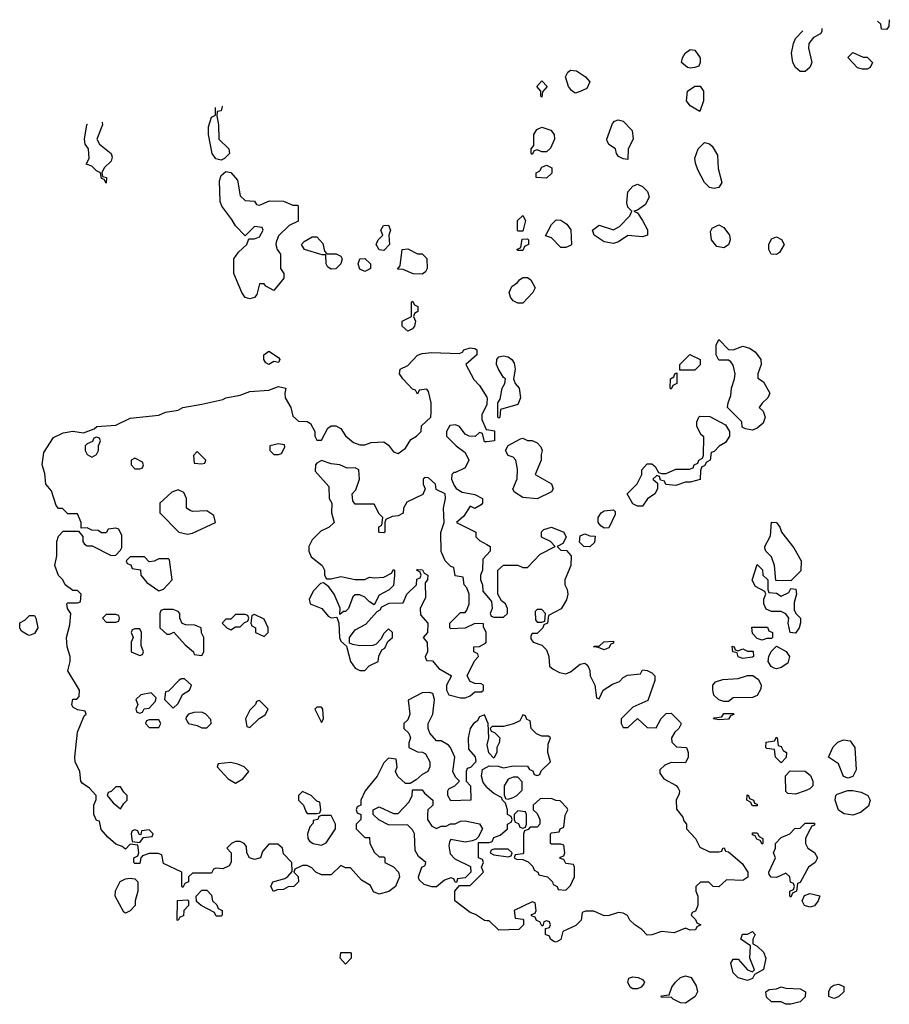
# Model space of a CAD drawing. Header units: inches. Extents: x 2601682 to 2755810, y 449311 to 584050.
# Tile 429 of 505: x 2698048 to 2701682, y 544218 to 548329. Entities that reach past the tile are written whole.
import ezdxf

# ---------------------------------------------------------------- set-up
doc = ezdxf.new("R2010")
doc.units = ezdxf.units.IN
doc.header["$MEASUREMENT"] = 0
doc.layers.add('C6594', color=7, linetype='Continuous')
doc.layers.add('C7504', color=7, linetype='Continuous')

msp = doc.modelspace()

# ---------------------------------------------------------------- linework, layer by layer
at = {"layer": 'C6594', "color": 2, "elevation": 6}
for points in [[(2698890, 547742.7), (2698867.6, 547747.6), (2698852.7, 547770), (2698837.2, 547850), (2698838, 547882), (2698850, 547922), (2698866, 547930), (2698866, 547962.6)], [(2698896.2, 547966.5), (2698894, 547966), (2698890, 547948), (2698874, 547946), (2698872, 547928), (2698878.8, 547890), (2698881, 547830), (2698922, 547790), (2698924.7, 547770), (2698904.7, 547750), (2698890, 547742.7)], [(2698410, 547646), (2698402, 547662), (2698390, 547666), (2698386, 547690), (2698370, 547698), (2698350, 547718), (2698326, 547726), (2698339, 547750), (2698335.3, 547790), (2698322, 547810), (2698319, 547830), (2698329.5, 547890), (2698331.4, 547893)], [(2698392.7, 547900.9), (2698394.8, 547890), (2698371.3, 547830), (2698382, 547810), (2698430.7, 547770.7), (2698435.3, 547755.3), (2698430, 547738), (2698402, 547710), (2698392, 547690), (2698394, 547674), (2698410.7, 547670.7), (2698410, 547646)], [(2700000, 545403.5), (2699990, 545426), (2699970, 545418), (2699959.8, 545400.2), (2699944.7, 545390), (2699931.1, 545368.9), (2699922, 545330), (2699923.6, 545283.6), (2699951.6, 545251.6), (2699954, 545230), (2699932.7, 545207.3), (2699918, 545202), (2699914, 545190), (2699914, 545150), (2699932, 545130), (2699934, 545070), (2699850, 545068), (2699838, 545090), (2699838, 545110), (2699842, 545118), (2699866, 545130), (2699886, 545150), (2699870, 545166), (2699858, 545190), (2699866, 545250), (2699848, 545290), (2699840.4, 545300.4), (2699810, 545318), (2699790, 545318), (2699762, 545350), (2699755.3, 545370), (2699755.3, 545390), (2699775.3, 545430), (2699782, 545490), (2699775.3, 545515.3), (2699760.4, 545520.4), (2699730, 545519), (2699672, 545488), (2699678, 545430), (2699670, 545406), (2699654, 545390), (2699654, 545370), (2699674, 545350), (2699682, 545330), (2699674, 545310), (2699674, 545290), (2699710, 545272), (2699731.1, 545271.1), (2699743.6, 545263.6), (2699762, 545230), (2699762, 545210), (2699754, 545190), (2699730, 545178), (2699705.4, 545154.6), (2699679.6, 545140.4), (2699660.4, 545140.4), (2699628.9, 545168.9), (2699618, 545190), (2699626, 545210), (2699622, 545242), (2699590, 545246), (2699570, 545226), (2699542, 545170), (2699491.3, 545110), (2699474, 545070), (2699474, 545050), (2699458, 545042), (2699454, 545030), (2699458, 545018), (2699474, 545010), (2699474, 544990), (2699454, 544970), (2699454, 544950), (2699490, 544914), (2699510, 544914), (2699512, 544890), (2699531.6, 544851.6), (2699550, 544834), (2699570, 544834), (2699574, 544830), (2699574, 544810), (2699610, 544792), (2699631.3, 544770), (2699636, 544750), (2699618, 544710), (2699590.7, 544689.3), (2699550, 544678), (2699527.3, 544687.3), (2699514.6, 544714.6), (2699476.4, 544736.4), (2699430, 544788), (2699410, 544788), (2699390, 544798), (2699350, 544758), (2699310, 544758), (2699286, 544770), (2699268.4, 544788.4), (2699250, 544798), (2699230, 544798), (2699198, 544782), (2699194, 544770), (2699211.6, 544751.6), (2699214, 544730), (2699194, 544710), (2699170, 544708), (2699150, 544698), (2699123.6, 544696.4), (2699108.4, 544688.4), (2699098, 544710), (2699106, 544730), (2699156.4, 544743.6), (2699168.4, 544751.6), (2699187.3, 544772.7), (2699186, 544810), (2699150, 544846), (2699146, 544870), (2699127.3, 544887.3), (2699090, 544886), (2699063.6, 544856.4), (2699054, 544830), (2699030, 544822), (2699008, 544830), (2698998, 544850), (2698996.4, 544876.4), (2698986, 544890), (2698970, 544898), (2698950, 544898), (2698934, 544890), (2698914, 544870), (2698932, 544850), (2698931.6, 544811.6), (2698923.6, 544796.4), (2698896.9, 544783.1), (2698870, 544786), (2698858, 544782), (2698850, 544766), (2698770, 544766), (2698754, 544750), (2698754, 544730), (2698738, 544722), (2698730, 544706), (2698726, 544710), (2698726, 544770), (2698650, 544806), (2698642, 544842), (2698627.3, 544847.3), (2698590, 544848), (2698562, 544838), (2698554, 544830), (2698550, 544806), (2698530, 544806), (2698526, 544810), (2698526, 544830), (2698542, 544838), (2698546, 544850), (2698542, 544882), (2698510, 544886), (2698490, 544866), (2698476.4, 544876.4), (2698450, 544886), (2698416.4, 544916.4), (2698388.4, 544948.4), (2698382, 544982), (2698370, 544986), (2698358, 545010), (2698358, 545050), (2698367.3, 545072.7), (2698368, 545090), (2698340.4, 545120.4), (2698310, 545141.2), (2698304.5, 545150), (2698299.3, 545190), (2698280.7, 545230), (2698278.4, 545250), (2698290, 545354), (2698318, 545422), (2698326, 545430), (2698322, 545442), (2698290, 545448), (2698270, 545458), (2698266, 545470), (2698270, 545492), (2698287.3, 545492.7), (2698296.4, 545503.6), (2698298, 545530), (2698249.6, 545610), (2698259.5, 545650), (2698259.3, 545670), (2698247, 545710), (2698244.5, 545750), (2698257.5, 545802.5), (2698262, 545850), (2698248, 545870), (2698246, 545890), (2698250, 545894), (2698290, 545894), (2698302, 545898), (2698306, 545930), (2698290, 545946), (2698270, 545946), (2698238, 545970), (2698228.7, 545990), (2698210, 546008.7), (2698195.1, 546050), (2698203.7, 546090), (2698204, 546150), (2698210, 546172), (2698230, 546194), (2698294, 546194), (2698311.6, 546171.6), (2698312, 546150), (2698319.6, 546139.6), (2698330, 546132), (2698351.6, 546131.6), (2698430, 546092), (2698450, 546094), (2698470, 546114), (2698475.3, 546124.7), (2698475.3, 546175.3), (2698462, 546202), (2698450, 546206), (2698418, 546202), (2698410, 546186), (2698390, 546186), (2698376.4, 546196.4), (2698350, 546198), (2698330, 546208), (2698306, 546206), (2698306, 546230), (2698290, 546266), (2698250, 546266), (2698228, 546288), (2698210, 546288.7), (2698200.2, 546300.2), (2698182, 546362), (2698157.2, 546390), (2698153.6, 546433.6), (2698142, 546470), (2698150, 546522), (2698190, 546584.7), (2698230, 546604), (2698270, 546610.4), (2698315.3, 546604.7), (2698359, 546621), (2698370.7, 546630.7), (2698450, 546636), (2698510, 546664.9), (2698630, 546677.3), (2698658, 546690), (2698710, 546698.8), (2698730, 546710.4), (2698810, 546724), (2698896.6, 546743.4), (2698910, 546750.4), (2698970, 546760.7), (2699010, 546776.4), (2699090, 546782), (2699130, 546797.1), (2699161, 546790), (2699156, 546770), (2699158, 546750), (2699182, 546710), (2699190, 546674), (2699212.7, 546652.7), (2699250, 546652), (2699263.6, 546643.6), (2699282, 546610), (2699282, 546590), (2699290, 546574), (2699310, 546574), (2699336.4, 546623.6), (2699350, 546634), (2699370, 546634), (2699390, 546622), (2699410, 546592), (2699443.6, 546563.6), (2699470, 546554), (2699490, 546554), (2699516.4, 546563.6), (2699570, 546566), (2699590, 546552), (2699610, 546524.7), (2699630, 546518), (2699660.2, 546539.8), (2699683.1, 546576.9), (2699706, 546590), (2699726, 546610), (2699727.3, 546632.7), (2699766, 546670), (2699768, 546690), (2699768, 546730), (2699756.4, 546776.4), (2699750, 546786), (2699718, 546782), (2699710, 546766), (2699702, 546782), (2699690, 546786), (2699648.7, 546830), (2699635.3, 546850), (2699638, 546870), (2699670, 546884.7), (2699710, 546927.7), (2699730, 546935.3), (2699770, 546939.5), (2699885.2, 546934.8), (2699898.6, 546941.4), (2699904, 546950), (2699930, 546959.1), (2699950, 546956.3), (2699958.8, 546950), (2699958, 546930), (2699912, 546890), (2699946.4, 546826.4), (2699970, 546802), (2700000, 546753.3)], [(2700000, 546725.3), (2699999.6, 546720.4), (2699979.6, 546680.4), (2699979.6, 546659.6), (2699998, 546618), (2700000, 546617.6)], [(2700000, 546567), (2699990, 546566), (2699982, 546602), (2699970, 546606), (2699951.6, 546588.4), (2699926, 546590), (2699910, 546598), (2699886, 546630), (2699870, 546638), (2699845.4, 546634.6), (2699832, 546610), (2699832, 546590), (2699872, 546550), (2699910, 546522), (2699924.7, 546490), (2699910, 546458), (2699870, 546438), (2699862, 546438), (2699854, 546430), (2699852, 546410), (2699863.6, 546383.6), (2699871.6, 546371.6), (2699896.9, 546356.9), (2699950, 546346), (2699982, 546330), (2699982, 546310), (2699976.9, 546303.1), (2699950, 546288), (2699930, 546298), (2699903.6, 546256.4), (2699874, 546230), (2699954, 546190), (2699954, 546170), (2699970, 546154), (2700000, 546137.6)], [(2700000, 546094.5), (2699983.6, 546076.4), (2699982, 546030), (2699974, 546010), (2699974, 545990), (2699982, 545970), (2699983.6, 545943.6), (2700000, 545923.6)], [(2700000, 545124.6), (2699984.7, 545144.7), (2699978, 545170), (2699982, 545198), (2700000, 545208.3)], [(2700000, 544567), (2699990, 544568), (2699953.6, 544593.6), (2699930, 544602), (2699866, 544650), (2699866, 544690), (2699886, 544714), (2699930, 544714), (2699986, 544770), (2699978, 544790), (2699986, 544810), (2699982, 544822), (2699966, 544830), (2699966, 544894), (2700000, 544894)]]:
    msp.add_lwpolyline(points, dxfattribs=at)
for points in [[(2699050, 547554), (2699092.7, 547572.7), (2699150, 547572), (2699190, 547554), (2699210, 547554), (2699212, 547550), (2699211.6, 547488.4), (2699174, 547470), (2699130, 547426), (2699119.6, 547400.4), (2699118, 547390), (2699124.7, 547370), (2699138, 547350), (2699138, 547290), (2699152, 547270), (2699152, 547250), (2699110, 547198), (2699076.4, 547216.4), (2699070, 547226), (2699050, 547226), (2699038.8, 547181.2), (2699030, 547168.7), (2699010, 547164), (2698990, 547169), (2698976, 547190), (2698943.7, 547270), (2698943.7, 547330), (2698962, 547358), (2698998, 547390), (2699006, 547414), (2699030, 547414), (2699050, 547422), (2699066, 547450), (2699062, 547462), (2699030, 547466), (2698990, 547426), (2698950, 547468.7), (2698935.5, 547495.5), (2698892.7, 547550), (2698886.6, 547570), (2698883.6, 547656.4), (2698890, 547678), (2698910, 547694.8), (2698930.6, 547690.6), (2698959.1, 547659.1), (2698970, 547594), (2698990, 547574), (2699030, 547572), (2699038, 547558)], [(2699570, 547366), (2699550, 547368), (2699538, 547390), (2699546, 547410), (2699566, 547430), (2699558, 547450), (2699568, 547470), (2699590, 547471.3), (2699598, 547450), (2699591.3, 547430), (2699594, 547390)], [(2699350, 547288), (2699336.4, 547296.4), (2699329.1, 547309.1), (2699327.3, 547347.3), (2699312.7, 547347.3), (2699238, 547370), (2699226, 547390), (2699236.4, 547403.6), (2699270, 547422), (2699290, 547422), (2699315.3, 547395.3), (2699322, 547362), (2699332, 547352), (2699370.9, 547350.9), (2699390, 547342), (2699396, 547330), (2699390.8, 547309.2), (2699370, 547288.7)], [(2699710, 547352), (2699730, 547352), (2699750, 547332), (2699751.3, 547290), (2699743.6, 547276.4), (2699730, 547266), (2699692.7, 547267.3), (2699650, 547286), (2699627.3, 547287.3), (2699638, 547302), (2699646, 547370), (2699670, 547372)], [(2699490, 547278), (2699470, 547288), (2699462, 547310), (2699469.3, 547330.7), (2699490, 547332), (2699514, 547310), (2699514, 547290), (2699510, 547288)], [(2699670, 547029.2), (2699646, 547050), (2699646, 547070), (2699686, 547090), (2699686, 547150), (2699690, 547154), (2699698, 547138), (2699711.3, 547131.3), (2699712, 547110), (2699698, 547102), (2699694, 547090), (2699702, 547070), (2699698, 547050), (2699690, 547038)], [(2699130, 546898), (2699110, 546902), (2699090, 546889.5), (2699076.4, 546896.4), (2699068.7, 546910), (2699068.7, 546930), (2699090, 546944.7), (2699130, 546918), (2699134.8, 546910)], [(2698370, 546586), (2698358, 546582), (2698352.7, 546567.3), (2698330, 546558), (2698322, 546550), (2698322, 546530), (2698330, 546514), (2698350, 546502), (2698370, 546514), (2698378, 546530), (2698378, 546550), (2698386, 546570), (2698382, 546582)], [(2699130, 546558), (2699094, 546550), (2699094, 546530), (2699110, 546514), (2699130, 546514), (2699142, 546518), (2699156.4, 546543.6), (2699154.6, 546554.6)], [(2698530, 546498), (2698514, 546490), (2698514, 546470), (2698530, 546454), (2698550, 546454), (2698562, 546458), (2698566, 546470), (2698562, 546482)], [(2698790, 546526), (2698774, 546510), (2698778, 546478), (2698810, 546474), (2698822, 546478), (2698826, 546490)], [(2699310, 546488), (2699290, 546478), (2699284.7, 546470), (2699283.6, 546443.6), (2699339.6, 546379.6), (2699342, 546330), (2699352, 546310), (2699351.3, 546270), (2699362, 546230), (2699342, 546210), (2699306, 546194), (2699270, 546158), (2699256, 546130), (2699256, 546110), (2699266.8, 546086.8), (2699312, 546050), (2699322, 546030), (2699322, 546010), (2699330, 545994), (2699350, 545994), (2699390, 546004.7), (2699450, 545992), (2699490, 545992), (2699510, 546002), (2699530, 545998), (2699570, 546002), (2699602, 546018), (2699610, 546034), (2699614, 546030), (2699614, 546010), (2699610, 545966), (2699592, 545948), (2699550, 545926), (2699530, 545886), (2699510, 545898), (2699490, 545918), (2699470, 545928), (2699450, 545928), (2699441, 545919), (2699422, 545870), (2699410, 545858), (2699402, 545858), (2699386, 545846), (2699387.3, 545872.7), (2699362, 545930), (2699340.4, 545960.4), (2699318, 545978), (2699305.4, 545974.6), (2699276, 545944), (2699258, 545910), (2699262, 545890), (2699310.5, 545870.5), (2699338, 545838), (2699350, 545831.3), (2699374, 545834), (2699382, 545810), (2699384.7, 545750), (2699390, 545734), (2699414, 545714), (2699431.3, 545650), (2699450, 545622), (2699470, 545612), (2699490, 545612), (2699509.1, 545630.9), (2699546, 545650), (2699548.4, 545671.6), (2699562, 545698), (2699574.6, 545705.4), (2699587.3, 545732.7), (2699606, 545750), (2699606, 545770), (2699590, 545786), (2699570, 545766), (2699558, 545742), (2699538, 545722), (2699523.6, 545716.4), (2699470, 545715.3), (2699440.4, 545720.4), (2699426, 545726), (2699426, 545750), (2699450, 545782), (2699494.6, 545805.4), (2699542, 545858), (2699554.6, 545865.4), (2699562, 545878), (2699592.7, 545892.7), (2699650, 545894), (2699666, 545930), (2699706, 545970), (2699707.3, 545992.7), (2699722, 545998), (2699726, 546010), (2699722, 546022), (2699706, 546030), (2699710, 546034), (2699731.6, 546031.6), (2699738, 546018), (2699754, 546010), (2699752, 545990), (2699742, 545978), (2699743.6, 545916.4), (2699722, 545870), (2699723.6, 545843.6), (2699754, 545810), (2699752, 545770), (2699734, 545750), (2699751.6, 545728.4), (2699752, 545688), (2699742, 545670), (2699743.6, 545663.6), (2699750, 545654), (2699772.7, 545652.7), (2699799.6, 545619.6), (2699852, 545590), (2699832, 545550), (2699832, 545530), (2699842, 545510), (2699890, 545498), (2699910, 545498), (2699930, 545506), (2699950, 545522), (2699978, 545522), (2699986, 545530), (2699986, 545550), (2699976.4, 545556.4), (2699950, 545558), (2699930, 545566), (2699918, 545590), (2699948.4, 545651.6), (2699966, 545670), (2699962, 545682), (2699946, 545690), (2699946, 545710), (2699970, 545712), (2699994.6, 545725.4), (2699998, 545730), (2699998, 545770), (2699986, 545794), (2699986, 545806), (2699950, 545808), (2699910, 545788), (2699850, 545786), (2699846, 545790), (2699846, 545810), (2699890, 545854), (2699910, 545854), (2699916.4, 545863.6), (2699926, 545890), (2699926, 545930), (2699916.4, 545956.4), (2699906, 545970), (2699902, 546002), (2699867.3, 546007.3), (2699862, 546042), (2699850, 546046), (2699826, 546070), (2699808.9, 546108.9), (2699808.4, 546188.4), (2699822, 546230), (2699819, 546290), (2699828, 546330), (2699826, 546350), (2699788, 546368), (2699786, 546390), (2699756.4, 546416.4), (2699742, 546418), (2699734, 546410), (2699734, 546390), (2699742, 546370), (2699732.7, 546347.3), (2699665.4, 546314.6), (2699652, 546290), (2699650, 546268), (2699630, 546258), (2699604.7, 546255.3), (2699578, 546242), (2699574, 546230), (2699574, 546190), (2699570, 546186), (2699552.7, 546187.3), (2699548.7, 546190), (2699548.9, 546211.1), (2699562, 546218), (2699566, 546250), (2699550, 546266), (2699530, 546306), (2699450, 546306), (2699440.4, 546320.4), (2699438, 546350), (2699453.6, 546366.4), (2699468.7, 546410), (2699466, 546450), (2699450, 546458), (2699416.4, 546456.4), (2699386, 546470), (2699350, 546475.3)], [(2698710, 546366), (2698683.6, 546356.4), (2698634, 546310), (2698634, 546270), (2698714, 546190), (2698750, 546181), (2698770, 546184.7), (2698866, 546230), (2698859, 546259), (2698830, 546278), (2698770, 546275.3), (2698760.2, 546280.2), (2698746, 546290), (2698746, 546330), (2698734.6, 546354.6)], [(2698570, 546086), (2698510, 546086), (2698494, 546070), (2698498, 546058), (2698512.7, 546052.7), (2698518, 546038), (2698552.7, 546032.7), (2698554, 546010), (2698579.6, 545979.6), (2698630, 545944.7), (2698650, 545952), (2698686, 545990), (2698674, 546074), (2698670, 546078), (2698630, 546078), (2698610, 546068), (2698590, 546066)], [(2698090, 545758), (2698080.4, 545760.4), (2698056.4, 545776.4), (2698048.4, 545788.4), (2698048.7, 545811.3), (2698070, 545822), (2698090, 545842), (2698110, 545842), (2698116, 545830), (2698124.7, 545790), (2698110, 545766)], [(2698450, 545846), (2698410, 545846), (2698394, 545830), (2698410, 545814), (2698450, 545814), (2698462, 545818), (2698466, 545830), (2698462, 545842)], [(2698690, 545866), (2698650, 545866), (2698638, 545862), (2698634, 545850), (2698634, 545790), (2698663.6, 545763.6), (2698676.4, 545763.6), (2698692, 545772), (2698739.6, 545719.6), (2698774, 545690), (2698778, 545678), (2698810, 545674), (2698818, 545690), (2698818, 545750), (2698808.4, 545768.4), (2698806, 545790), (2698780.4, 545800.4), (2698742, 545802), (2698727.3, 545807.3), (2698718, 545830), (2698718, 545850), (2698710, 545858)], [(2698990, 545846), (2698950, 545846), (2698930, 545826), (2698910, 545826), (2698894, 545810), (2698914, 545790), (2698930, 545782), (2698950, 545794), (2698970, 545794), (2698987.3, 545812.7), (2699002, 545818), (2699006, 545830), (2699002, 545842)], [(2699030, 545846), (2699018, 545842), (2699014, 545810), (2699018, 545798), (2699034, 545790), (2699034, 545770), (2699070, 545754), (2699086, 545770), (2699086, 545790), (2699070, 545826)], [(2698550, 545786), (2698530, 545786), (2698518, 545782), (2698514, 545770), (2698522, 545750), (2698514, 545730), (2698514, 545690), (2698550, 545674), (2698562, 545678), (2698566, 545690), (2698556.4, 545716.4), (2698558, 545770)], [(2698736.4, 545576.4), (2698723.6, 545576.4), (2698714, 545570), (2698670, 545526), (2698658, 545522), (2698654, 545490), (2698690, 545454), (2698710, 545474), (2698728.7, 545511.3), (2698758, 545530), (2698766, 545550)], [(2698598, 545518), (2698554, 545510), (2698534, 545490), (2698542, 545470), (2698534, 545450), (2698538, 545438), (2698550, 545434), (2698562, 545438), (2698568, 545452), (2698590, 545454), (2698616.4, 545483.6), (2698618, 545498)], [(2699050, 545486), (2699038, 545482), (2699034, 545470), (2699010, 545446), (2698992, 545410), (2698998, 545378), (2699010, 545374), (2699048.7, 545411.3), (2699074, 545426), (2699086, 545450)], [(2698810, 545438), (2698776.4, 545436.4), (2698754, 545430), (2698743.6, 545416.4), (2698742, 545410), (2698754, 545390), (2698790, 545382), (2698810, 545372), (2698830, 545372), (2698848, 545390), (2698847.3, 545407.3), (2698826, 545430)], [(2699310, 545458), (2699290, 545458), (2699282, 545450), (2699310, 545394), (2699318, 545410), (2699315.3, 545450)], [(2698630, 545406), (2698590, 545406), (2698578, 545402), (2698574, 545390), (2698590, 545374), (2698630, 545374), (2698638, 545390)], [(2698930, 545228), (2698878, 545222), (2698874, 545210), (2698919.6, 545159.6), (2698950, 545142), (2698980.4, 545159.6), (2699006, 545190), (2698986, 545210), (2698960.4, 545220.4)], [(2698470, 545126), (2698450, 545126), (2698430, 545106), (2698418, 545102), (2698414, 545090), (2698439.6, 545059.6), (2698470, 545034), (2698483.1, 545056.9), (2698498, 545070), (2698498, 545090), (2698483.1, 545103.1)], [(2699230, 545106), (2699214, 545090), (2699214, 545070), (2699234, 545050), (2699243.6, 545023.6), (2699250, 545014), (2699290, 545014), (2699302, 545018), (2699306, 545030), (2699302, 545062), (2699290, 545066), (2699266, 545090)], [(2699790, 544952), (2699810, 544962), (2699830, 544962), (2699848.9, 544971.1), (2699868.4, 544971.6), (2699890, 544982), (2699910, 544984.7), (2699970, 544972), (2699982, 544950), (2699963.6, 544916.4), (2699954, 544906), (2699939.6, 544900.4), (2699910, 544895.3), (2699850, 544906), (2699843.6, 544896.4), (2699841, 544879), (2699846.8, 544846.8), (2699866, 544826), (2699932.7, 544792.7), (2699934, 544770), (2699910, 544746), (2699878, 544742), (2699874, 544726), (2699867.3, 544727.3), (2699862, 544742), (2699850, 544746), (2699823.6, 544736.4), (2699790, 544708), (2699770, 544708), (2699738, 544718), (2699718, 544738), (2699715.3, 544750), (2699728, 544790), (2699742, 544798), (2699746, 544810), (2699715.3, 544835.3), (2699700.4, 544860.4), (2699698, 544930), (2699690, 544946), (2699670, 544966), (2699590, 544968), (2699548.4, 544988.4), (2699526, 545010), (2699526, 545030), (2699550, 545042), (2699610, 545014), (2699630, 545014), (2699676.4, 545063.6), (2699688, 545090), (2699690, 545114), (2699730, 545114), (2699739.6, 545099.6), (2699774, 545070), (2699774, 545050), (2699754, 545030), (2699752, 545010), (2699752, 544990), (2699770, 544962)], [(2699350, 545006), (2699310, 545006), (2699298, 545002), (2699294, 544990), (2699274, 544986), (2699274, 544974), (2699261, 544959), (2699251.3, 544930), (2699252, 544910), (2699259.6, 544899.6), (2699274, 544890), (2699310, 544882), (2699328.4, 544891.6), (2699368, 544950), (2699368, 544970)], [(2698590, 544946), (2698558, 544942), (2698554, 544926), (2698547.3, 544927.3), (2698542, 544942), (2698530, 544946), (2698518, 544942), (2698514, 544930), (2698518, 544898), (2698550, 544894), (2698566, 544914), (2698602, 544918), (2698606, 544930)], [(2698490, 544598), (2698483.1, 544603.1), (2698448, 544670), (2698448.4, 544691.6), (2698468.7, 544731.3), (2698490, 544742), (2698510, 544744.7), (2698530, 544742), (2698542, 544730), (2698542, 544690), (2698531.3, 544650), (2698531.3, 544630), (2698510, 544608)], [(2698870, 544586), (2698862, 544602), (2698806, 544630), (2698787.3, 544647.3), (2698786, 544670), (2698810, 544694), (2698830, 544694), (2698850, 544674), (2698854, 544650), (2698872.7, 544632.7), (2698878, 544618), (2698894, 544610), (2698894, 544590), (2698890, 544586)], [(2698710, 544568), (2698706, 544570), (2698708.4, 544651.6), (2698750, 544654), (2698754, 544650), (2698754, 544630), (2698734, 544610), (2698732.7, 544587.3), (2698718, 544582)], [(2699410, 544386), (2699388, 544410), (2699390, 544434), (2699430, 544434), (2699434, 544430), (2699434, 544410)]]:
    msp.add_lwpolyline(points, close=True, dxfattribs=at)
at = {"layer": 'C7504', "color": 2, "elevation": 6}
for points in [[(2701670, 548288), (2701648.9, 548288.9), (2701646, 548310), (2701633.2, 548322.7)], [(2701681.9, 548329.1), (2701679.6, 548300.4), (2701670, 548288)], [(2701310, 548112.7), (2701289.6, 548129.6), (2701279.3, 548150), (2701273.2, 548190), (2701281.2, 548230), (2701289.4, 548250.6), (2701320.2, 548282)], [(2701399.6, 548292.3), (2701399.6, 548280.4), (2701394, 548270), (2701365.4, 548254.6), (2701346, 548230), (2701344, 548210), (2701358.8, 548150), (2701350, 548129), (2701330, 548112.7), (2701310, 548112.7)], [(2700000, 546753.3), (2700002, 546750), (2700000, 546725.3)], [(2700000, 546617.6), (2700032, 546612), (2700032, 546570), (2700000, 546567)], [(2700000, 545923.6), (2700019.6, 545899.6), (2700022, 545870), (2700014, 545850), (2700018, 545838), (2700030, 545834), (2700070, 545834), (2700086, 545850), (2700086, 545870), (2700078, 545890), (2700062, 545902), (2700046, 545930), (2700046, 546030), (2700070, 546052), (2700130, 546052), (2700150, 546042), (2700170, 546042), (2700222.7, 546097.3), (2700286, 546130), (2700266, 546150), (2700228.9, 546168.9), (2700228.9, 546191.1), (2700239, 546201), (2700270, 546210.8), (2700322, 546190), (2700331.6, 546168.4), (2700318, 546142), (2700294, 546130), (2700310, 546114), (2700332.7, 546112.7), (2700352, 546090), (2700351.3, 546050), (2700326, 545990), (2700326, 545970), (2700336, 545950), (2700338.8, 545930), (2700333.7, 545906.3), (2700310.7, 545869.3), (2700258, 545842), (2700254, 545810), (2700238, 545802), (2700234, 545790), (2700210, 545766), (2700190, 545766), (2700183.6, 545756.4), (2700183.6, 545743.6), (2700194, 545730), (2700230, 545718), (2700250, 545698), (2700258.8, 545670), (2700262, 545630), (2700276.9, 545616.9), (2700303.6, 545603.6), (2700330, 545598), (2700350, 545606), (2700390, 545638), (2700410, 545642), (2700416.9, 545636.9), (2700425.4, 545625.4), (2700431.1, 545611.1), (2700432, 545590), (2700452, 545550), (2700458, 545498), (2700470, 545494), (2700486, 545530), (2700524.7, 545555.3), (2700554, 545566), (2700570, 545582), (2700588.4, 545591.6), (2700642, 545598), (2700650, 545614), (2700670, 545612), (2700690, 545602), (2700702, 545590), (2700702, 545570), (2700673.4, 545486.6), (2700610, 545458), (2700562, 545410), (2700562, 545390), (2700570, 545374), (2700590, 545374), (2700630, 545412), (2700670, 545374), (2700707.3, 545372.7), (2700729.1, 545410.9), (2700750, 545432), (2700770, 545434), (2700810, 545394), (2700811.6, 545388.4), (2700802, 545370), (2700785.4, 545354.6), (2700772, 545330), (2700772.7, 545312.7), (2700792.7, 545292.7), (2700834, 545290), (2700842, 545270), (2700842, 545250), (2700830, 545226), (2700770, 545228), (2700743.6, 545216.4), (2700723.6, 545196.4), (2700723.6, 545183.6), (2700739.6, 545159.6), (2700790.9, 545130.9), (2700799.8, 545119.8), (2700804.7, 545110), (2700803.6, 545096.4), (2700792, 545070), (2700792.7, 545032.7), (2700819.6, 544999.6), (2700823.6, 544983.6), (2700834, 544970), (2700834, 544950), (2700872, 544910), (2700890, 544874), (2700930, 544854), (2700970, 544854), (2700982, 544858), (2700986, 544870), (2700991.6, 544871.6), (2700998, 544858), (2701010, 544854), (2701066.4, 544806.4), (2701091.3, 544770), (2701090.9, 544749.1), (2701070, 544735.3), (2701002, 544738), (2700970, 544709), (2700946, 544710), (2700927.3, 544727.3), (2700892.7, 544727.3), (2700874, 544710), (2700874, 544690), (2700882, 544670), (2700882, 544630), (2700872.7, 544607.3), (2700858, 544602), (2700854, 544590), (2700872.7, 544572.7), (2700878, 544558), (2700894, 544550), (2700878, 544542), (2700871.6, 544528.4), (2700850, 544528), (2700830, 544535.3), (2700783.6, 544516.4), (2700730, 544522), (2700690, 544508), (2700670, 544506), (2700648, 544530), (2700618, 544550), (2700598, 544570), (2700588.4, 544588.4), (2700570, 544598), (2700550, 544602), (2700511.1, 544588.9), (2700490, 544588), (2700447.3, 544607.3), (2700412.7, 544607.3), (2700398, 544602), (2700394, 544570), (2700372.7, 544547.3), (2700318, 544522), (2700310, 544488), (2700290, 544478), (2700280.4, 544480.4), (2700266, 544490), (2700262, 544502), (2700246, 544510), (2700246, 544534), (2700262, 544538), (2700266, 544550), (2700262, 544562), (2700250, 544566), (2700238, 544562), (2700234, 544546), (2700230, 544546), (2700222, 544562), (2700207.3, 544567.3), (2700202, 544582), (2700187.3, 544587.3), (2700187.3, 544592.7), (2700202, 544598), (2700206, 544610), (2700202, 544642), (2700190, 544646), (2700114, 544610), (2700118, 544578), (2700150, 544574), (2700154, 544570), (2700154, 544550), (2700134, 544530), (2700050, 544528), (2700010, 544566), (2700000, 544567)], [(2700000, 546137.6), (2700014, 546130), (2700014, 546110), (2700000, 546094.5)], [(2700000, 545208.3), (2700010, 545214), (2700047.3, 545212.7), (2700070, 545204.7), (2700110, 545214), (2700170, 545212), (2700178, 545198), (2700192.7, 545192.7), (2700198, 545178), (2700210, 545174), (2700222, 545178), (2700227.3, 545192.7), (2700266, 545230), (2700255.3, 545270), (2700256.4, 545303.6), (2700266, 545330), (2700258, 545338), (2700230, 545338), (2700207.3, 545347.3), (2700186, 545370), (2700182, 545402), (2700167.3, 545407.3), (2700162, 545422), (2700150, 545426), (2700138, 545402), (2700111.6, 545388.4), (2700070, 545378), (2700022, 545378), (2700014, 545370), (2700018, 545358), (2700032.7, 545352.7), (2700054, 545330), (2700052, 545310), (2700042, 545290), (2700042, 545270), (2700030, 545246), (2700008.4, 545268.4), (2700002, 545302), (2700008, 545330), (2700006, 545390), (2700000, 545403.5)], [(2700000, 544894), (2700010, 544894), (2700022, 544898), (2700030, 544914), (2700056.4, 544923.6), (2700086, 544950), (2700086, 544970), (2700102, 544978), (2700106, 544990), (2700102, 545002), (2700086, 545010), (2700086, 545030), (2700078, 545058), (2700066, 545070), (2700062, 545082), (2700030, 545098), (2700002, 545122), (2700000, 545124.6)]]:
    msp.add_lwpolyline(points, dxfattribs=at)
for points in [[(2700850, 548126), (2700838, 548130), (2700813.2, 548150), (2700817.2, 548170), (2700829, 548190), (2700850, 548204.7), (2700870, 548202), (2700891.3, 548170), (2700891.3, 548150), (2700885.4, 548134.6), (2700870, 548129)], [(2701570, 548122), (2701548.4, 548128.4), (2701508.4, 548171.6), (2701530, 548192), (2701572.7, 548172.7), (2701590, 548172), (2701612, 548150), (2701602, 548130), (2701590, 548122)], [(2700370, 548022), (2700353.6, 548033.6), (2700342, 548050), (2700328.7, 548090), (2700338, 548110), (2700350, 548118), (2700375.3, 548115.3), (2700412, 548090), (2700431.3, 548070), (2700418, 548042), (2700390, 548028.7)], [(2700230, 548006), (2700226, 548010), (2700226, 548030), (2700208.7, 548050), (2700230, 548074), (2700252, 548050), (2700232.7, 548027.3)], [(2700890, 547946), (2700849.3, 547969.3), (2700834, 547990), (2700839, 548030), (2700870, 548051), (2700891, 548051), (2700906, 548030), (2700906, 547990)], [(2700590, 547746), (2700570, 547748), (2700550, 547758), (2700542, 547770), (2700538, 547790), (2700510, 547808), (2700503.1, 547823.1), (2700502, 547830), (2700524.7, 547895.3), (2700534, 547906), (2700548.9, 547911.1), (2700570, 547906), (2700607.1, 547867.1), (2700611.3, 547830), (2700591.3, 547790)], [(2700230, 547778), (2700210, 547786), (2700198, 547782), (2700190, 547766), (2700186, 547770), (2700186, 547790), (2700196.4, 547803.6), (2700197.2, 547850), (2700208.9, 547871.1), (2700230, 547881), (2700267.3, 547867.3), (2700281, 547850), (2700282.8, 547830), (2700266.8, 547793.2), (2700250, 547778)], [(2700950, 547624), (2700930, 547629), (2700909.3, 547649.3), (2700882, 547702), (2700872.7, 547730), (2700869.5, 547750.5), (2700882.7, 547790), (2700910, 547816), (2700930, 547811.3), (2700941.4, 547801.4), (2700963.5, 547763.5), (2700967.3, 547707.3), (2700982, 547650), (2700970, 547629)], [(2700250, 547668), (2700206, 547670), (2700206, 547690), (2700222, 547698), (2700230, 547714), (2700250, 547722), (2700272, 547710), (2700271.6, 547688.4)], [(2700650, 547422), (2700590, 547428.7), (2700550, 547402), (2700530, 547395.3), (2700490, 547402), (2700448.9, 547428.9), (2700442, 547450), (2700470, 547470.8), (2700530, 547452), (2700554.6, 547465.4), (2700598, 547510), (2700606, 547530), (2700590, 547546), (2700584.7, 547564.7), (2700589.2, 547610.8), (2700610, 547634), (2700630, 547642), (2700650, 547632), (2700671.1, 547611.1), (2700678, 547590), (2700662.8, 547557.2), (2700630, 547534), (2700614, 547530), (2700630, 547522), (2700650.9, 547490.9), (2700671, 547451), (2700672, 547430)], [(2700130, 547446), (2700128.7, 547450), (2700128.9, 547491.1), (2700150, 547511.3), (2700162, 547490), (2700150, 547446)], [(2700310, 547378), (2700270, 547418), (2700246, 547426), (2700270, 547474), (2700290, 547494), (2700310, 547492), (2700334.8, 547474.8), (2700351, 547451), (2700354, 547390), (2700350, 547386), (2700330, 547378)], [(2700990, 547376), (2700961.5, 547381.5), (2700939, 547410), (2700934.6, 547445.4), (2700942, 547458), (2700970, 547472), (2700990, 547461), (2701014, 547430), (2701016.3, 547410), (2701010, 547389.2)], [(2700130, 547366), (2700126, 547370), (2700142, 547378), (2700147.3, 547412.7), (2700170, 547414), (2700174, 547410), (2700174, 547390), (2700158, 547382), (2700150, 547366)], [(2701210, 547349), (2701188, 547350), (2701178, 547370), (2701178, 547390), (2701190, 547414), (2701210, 547422), (2701231.1, 547411.1), (2701242, 547390), (2701223.6, 547356.4)], [(2700130, 547145.2), (2700110, 547155.3), (2700099, 547170), (2700094, 547190), (2700104.7, 547215.3), (2700128.4, 547231.6), (2700136.4, 547243.6), (2700150, 547252), (2700170, 547252), (2700183.6, 547243.6), (2700202, 547210), (2700192, 547190), (2700150, 547145.2)], [(2701030, 546951.3), (2701070, 546966), (2701098, 546958), (2701122, 546942), (2701144.7, 546910), (2701146, 546890), (2701132, 546850), (2701132.7, 546832.7), (2701156.9, 546816.9), (2701182, 546770), (2701174, 546750), (2701150, 546728), (2701138, 546710), (2701154.4, 546694.4), (2701162.8, 546670), (2701154.9, 546645.1), (2701130, 546624), (2701110, 546615.3), (2701080.4, 546620.4), (2701067.3, 546627.3), (2701066, 546650), (2701006, 546710), (2701008, 546730), (2701020.4, 546759.6), (2701022, 546790), (2701035.3, 546830), (2701037.2, 546850), (2701030, 546886), (2701020.4, 546900.4), (2701010, 546908), (2700970, 546908), (2700958, 546930), (2700958, 546970), (2700970, 546994), (2701010, 546952)], [(2700050, 546666), (2700046, 546670), (2700046, 546730), (2700055.3, 546744.7), (2700064, 546790), (2700075.3, 546810), (2700078, 546830), (2700070, 546835.3), (2700049.4, 546869.4), (2700041.2, 546890), (2700042, 546910), (2700050, 546922), (2700070, 546926), (2700090, 546921), (2700104.7, 546910), (2700114.4, 546894.4), (2700118.8, 546870), (2700111.3, 546830), (2700118, 546810), (2700134.8, 546790), (2700140.7, 546750), (2700130, 546722), (2700058, 546702), (2700054, 546670)], [(2700806, 546866), (2700806, 546890), (2700848.9, 546931.1), (2700892, 546910), (2700891.3, 546888.7), (2700870, 546866)], [(2700770, 546786), (2700766, 546790), (2700768, 546830), (2700782, 546838), (2700786, 546850), (2700794, 546854), (2700794, 546810), (2700778, 546802)], [(2700790, 546384), (2700748, 546388), (2700742, 546402), (2700726, 546406), (2700722, 546422), (2700710, 546426), (2700694, 546410), (2700714, 546394), (2700714, 546370), (2700702, 546350), (2700671.6, 546328.4), (2700650, 546298), (2700630, 546298), (2700610, 546308), (2700586, 546350), (2700628.9, 546391.1), (2700648, 546430), (2700648, 546450), (2700670, 546474), (2700690, 546474), (2700703.6, 546463.6), (2700718, 546438), (2700730, 546434), (2700750, 546434), (2700790, 546452), (2700847.3, 546452.7), (2700862, 546458), (2700866, 546470), (2700882, 546478), (2700886, 546490), (2700902, 546498), (2700906, 546510), (2700907.3, 546587.3), (2700896.4, 546596.4), (2700878, 546630), (2700878, 546650), (2700886, 546670), (2700890, 546674), (2700931.6, 546671.6), (2700998, 546638), (2701014, 546610), (2701014, 546590), (2700996.9, 546563.1), (2700971.6, 546548.4), (2700950, 546526), (2700938, 546522), (2700934, 546490), (2700918, 546482), (2700910, 546466), (2700898, 546462), (2700892.7, 546447.3), (2700891.1, 546408.9), (2700850, 546398), (2700830, 546398)], [(2700170, 546572), (2700190, 546572), (2700210, 546562), (2700225.4, 546545.4), (2700232, 546530), (2700226.8, 546513.2), (2700227.3, 546490), (2700202, 546430), (2700270, 546391.3), (2700278, 546370), (2700270, 546358), (2700210, 546328), (2700150, 546334), (2700116.4, 546356.4), (2700108.4, 546368.4), (2700127.3, 546412.7), (2700128, 546452), (2700122, 546490), (2700110, 546502), (2700088.9, 546508.9), (2700078, 546530), (2700088.9, 546551.1), (2700140.4, 546579.6), (2700150, 546582)], [(2700490, 546206), (2700476.4, 546216.4), (2700466, 546230), (2700466, 546250), (2700478, 546270), (2700490, 546278), (2700530, 546282), (2700536, 546276), (2700536.9, 546263.1), (2700510, 546208)], [(2701270, 545986), (2701207.3, 545987.3), (2701202, 546050), (2701190, 546086), (2701166, 546110), (2701162, 546122), (2701162, 546130), (2701185.6, 546174.4), (2701190, 546230.7), (2701210.8, 546230), (2701224.7, 546210), (2701231, 546190), (2701283.5, 546123.5), (2701314, 546070), (2701312.7, 546027.3)], [(2700430, 546128.7), (2700406, 546130), (2700387.3, 546147.3), (2700390, 546174), (2700410, 546182), (2700430, 546174), (2700452.7, 546172.7), (2700450, 546146)], [(2701230, 545922), (2701262, 545938), (2701270, 545954), (2701291.6, 545951.6), (2701294, 545930), (2701284.7, 545895.3), (2701284.7, 545864.7), (2701292, 545850), (2701310.7, 545830.7), (2701310.9, 545810.9), (2701304.7, 545790), (2701290, 545768), (2701268, 545770), (2701259, 545810), (2701262, 545830), (2701250, 545848), (2701230, 545858), (2701190, 545858), (2701167.3, 545867.3), (2701158, 545890), (2701158, 545910), (2701166, 545930), (2701162, 545942), (2701123.1, 545963.1), (2701109.1, 545989.1), (2701130, 546054), (2701151.6, 546031.6), (2701154, 546010), (2701174, 545990), (2701174, 545950), (2701178, 545938), (2701210, 545934)], [(2700230, 545866), (2700210, 545866), (2700202, 545858), (2700203.6, 545823.6), (2700210, 545814), (2700230, 545814), (2700242, 545818), (2700246, 545850)], [(2701150, 545738), (2701130, 545746), (2701110, 545766), (2701108, 545792), (2701172.7, 545792.7), (2701178, 545778), (2701194, 545770), (2701194, 545750), (2701190, 545746), (2701170, 545746)], [(2700490, 545698), (2700467.3, 545707.3), (2700446, 545710), (2700450, 545714), (2700470, 545714), (2700488.9, 545731.1), (2700530, 545734), (2700530, 545726), (2700518, 545722), (2700510, 545706)], [(2701050, 545694), (2701070, 545702), (2701090, 545692), (2701112.7, 545692.7), (2701114, 545670), (2701110, 545668), (2701070, 545662), (2701050, 545668.7), (2701046, 545686), (2701028, 545690), (2701026, 545714), (2701034, 545710), (2701038, 545698)], [(2701210, 545619), (2701201.2, 545621.2), (2701188.9, 545628.9), (2701175.3, 545650), (2701178, 545670), (2701188.4, 545691.6), (2701210, 545714), (2701250.8, 545690.8), (2701264.7, 545670), (2701257.3, 545642.7), (2701230, 545624)], [(2700990, 545482), (2700970, 545488.7), (2700949.4, 545509.4), (2700944, 545530), (2700945.2, 545550), (2700956, 545564), (2700986.3, 545573.7), (2701050, 545578.8), (2701090, 545591.3), (2701111, 545591), (2701134.8, 545574.8), (2701146, 545550), (2701145.4, 545534.6), (2701130, 545508), (2701110, 545499), (2701030, 545497.2), (2701010, 545482)], [(2700970, 545406), (2700948, 545410), (2700950, 545414), (2700982, 545418), (2700990, 545432), (2701030, 545432), (2701032, 545428), (2701018, 545422), (2701010, 545408)], [(2701230, 545226), (2701206, 545250), (2701202, 545282), (2701170, 545286), (2701166, 545290), (2701167.3, 545312.7), (2701202, 545318), (2701210, 545334), (2701214, 545330), (2701218, 545298), (2701230, 545294), (2701238, 545278), (2701252, 545270), (2701251.6, 545248.4)], [(2701510, 545162), (2701490, 545168.7), (2701470, 545222), (2701428, 545250), (2701447, 545293), (2701467, 545313), (2701490, 545322.8), (2701518, 545318), (2701538, 545290), (2701543.5, 545196.5), (2701530, 545168.7)], [(2701290, 545095.3), (2701258, 545098), (2701250, 545106), (2701248.7, 545171.3), (2701267.3, 545192.7), (2701330, 545192), (2701352.7, 545172.7), (2701362, 545150), (2701362, 545130), (2701350, 545118), (2701330, 545108.7)], [(2700130, 545166), (2700110, 545166), (2700090, 545158), (2700072, 545130), (2700072.7, 545092.7), (2700078, 545078), (2700090, 545074), (2700110, 545082), (2700126, 545090), (2700147.3, 545112.7), (2700147.3, 545147.3)], [(2701110, 545046), (2701102, 545062), (2701086, 545070), (2701087.3, 545092.7), (2701094, 545090), (2701098, 545078), (2701114, 545070), (2701118, 545058), (2701130, 545054), (2701130, 545046)], [(2701530, 545008), (2701492.9, 545012.9), (2701469.1, 545029.1), (2701455.3, 545070), (2701458, 545090), (2701464, 545096), (2701508.9, 545111.1), (2701530, 545111.3), (2701564, 545104), (2701592, 545090), (2701602, 545070), (2701594.8, 545045.2), (2701561, 545019)], [(2700270, 545078), (2700223.6, 545076.4), (2700194, 545050), (2700194, 545030), (2700210, 545014), (2700222, 544990), (2700222, 544970), (2700210, 544958), (2700182, 544958), (2700172.7, 544947.3), (2700158, 544942), (2700154, 544930), (2700154, 544850), (2700150, 544846), (2700118, 544842), (2700114, 544830), (2700123.6, 544823.6), (2700150, 544822), (2700172.7, 544812.7), (2700192.7, 544792.7), (2700198, 544778), (2700214, 544770), (2700218, 544758), (2700254, 544750), (2700274, 544730), (2700278, 544718), (2700294, 544710), (2700298, 544698), (2700330, 544694), (2700350, 544714), (2700366, 544750), (2700366, 544790), (2700362, 544802), (2700330, 544806), (2700322, 544822), (2700307.3, 544827.3), (2700307.3, 544832.7), (2700322, 544838), (2700326, 544850), (2700322, 544882), (2700310, 544886), (2700270, 544886), (2700266, 544890), (2700266, 544930), (2700270, 544934), (2700302, 544938), (2700306, 544950), (2700322, 544958), (2700327.3, 545007.3), (2700338, 545030), (2700336.4, 545036.4), (2700307.3, 545067.3), (2700288.4, 545068.4)], [(2700130, 545026), (2700114, 545010), (2700114, 544990), (2700118, 544978), (2700132.7, 544972.7), (2700138, 544958), (2700150, 544954), (2700162, 544958), (2700166, 544970), (2700166, 545010), (2700162, 545022)], [(2701270, 544666), (2701266, 544670), (2701266, 544690), (2701282, 544698), (2701286, 544710), (2701282, 544722), (2701268.4, 544728.4), (2701266, 544750), (2701250, 544766), (2701210, 544748), (2701188.4, 544748.4), (2701180.4, 544760.4), (2701178, 544770), (2701206, 544830), (2701198, 544850), (2701206, 544870), (2701206, 544890), (2701230, 544914), (2701266, 544930), (2701287.3, 544952.7), (2701310, 544954), (2701330, 544974), (2701370, 544974), (2701370, 544966), (2701358, 544962), (2701343.6, 544936.4), (2701332, 544910), (2701332, 544890), (2701342, 544870), (2701370, 544852), (2701382, 544830), (2701372, 544810), (2701344.7, 544790), (2701310, 544726), (2701298, 544722), (2701294, 544690), (2701278, 544682)], [(2701150, 544886), (2701142, 544902), (2701128, 544908), (2701122, 544922), (2701110, 544926), (2701110, 544934), (2701130, 544934), (2701138, 544918), (2701154, 544910), (2701154, 544890)], [(2700090, 544866), (2700030, 544866), (2700018, 544862), (2700014, 544850), (2700030, 544842), (2700090, 544834), (2700102, 544838), (2700106, 544850)], [(2701350, 544624), (2701328, 544630), (2701318, 544650), (2701327.3, 544672.7), (2701350, 544681), (2701391.1, 544671.1), (2701384.7, 544650), (2701370, 544629)], [(2701090, 544318), (2701050, 544329), (2701029.4, 544350), (2701019.3, 544390), (2701030, 544406), (2701050, 544406.8), (2701090, 544362), (2701110, 544354), (2701118, 544362), (2701099, 544410), (2701102, 544462), (2701062, 544490), (2701069, 544511), (2701090, 544511.3), (2701110, 544522), (2701122, 544510), (2701111, 544490), (2701112, 544470), (2701130, 544461), (2701155.8, 544435.8), (2701166, 544410), (2701156, 544364), (2701118, 544342), (2701110, 544326)], [(2700610, 544282.7), (2700599, 544290), (2700589.5, 544310), (2700593.2, 544326.8), (2700610, 544332.7), (2700632, 544330), (2700650, 544321), (2700658.8, 544310), (2700656.3, 544303.7), (2700644.7, 544290), (2700630, 544282.7)], [(2700830, 544222.7), (2700810, 544224), (2700779, 544239), (2700770, 544248), (2700730, 544246), (2700728, 544250), (2700730, 544254), (2700762, 544258), (2700773.2, 544290), (2700789.2, 544310), (2700809.7, 544330.3), (2700830, 544336.4), (2700854, 544330), (2700874.6, 544294.6), (2700880.7, 544270), (2700871, 544250)], [(2701250, 544218), (2701230, 544228), (2701190, 544228), (2701168.4, 544248.4), (2701166, 544270), (2701180.4, 544279.6), (2701210, 544282), (2701230, 544291.3), (2701250, 544284.7), (2701310, 544282), (2701332, 544270), (2701330.9, 544249.1), (2701310, 544228), (2701270, 544218)], [(2701450, 544242), (2701428.7, 544250), (2701428.9, 544271.1), (2701438, 544290), (2701450, 544298), (2701470, 544302), (2701492, 544292), (2701492, 544270), (2701470, 544249)]]:
    msp.add_lwpolyline(points, close=True, dxfattribs=at)

doc.saveas('drawing.dxf')
